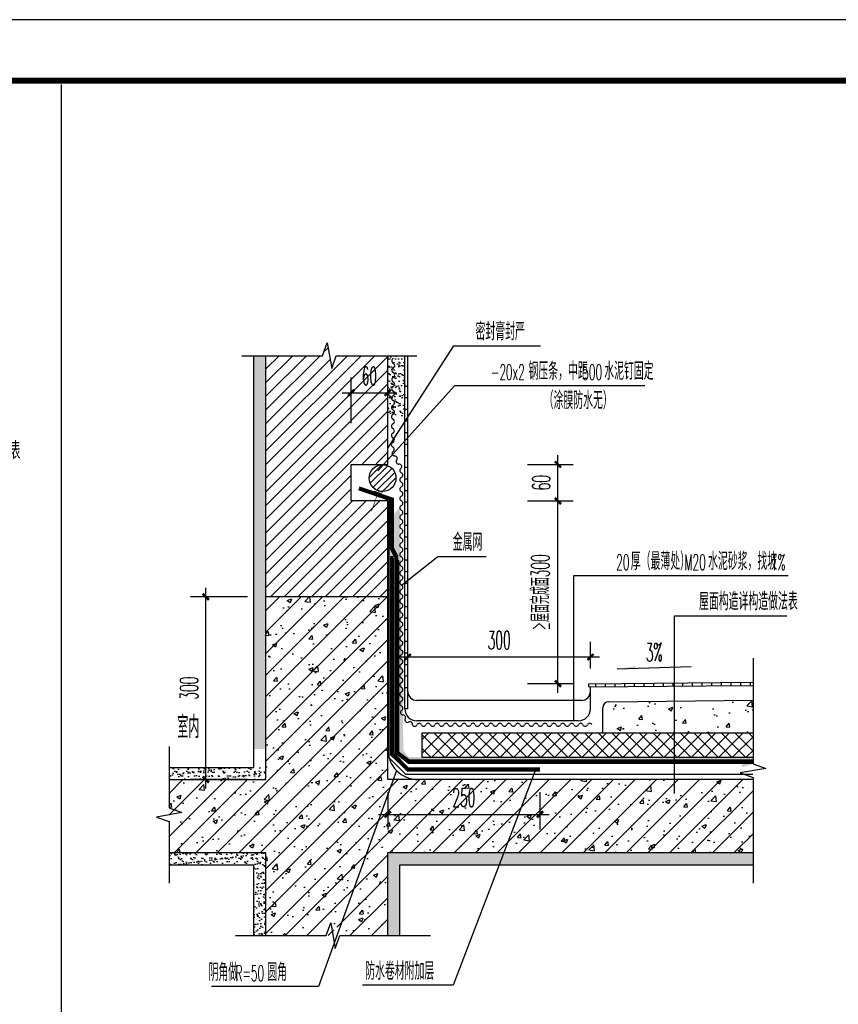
# Model space of a CAD drawing. Extents: x 1779708 to 7299578, y -1121471 to 88434.
# Tile 931 of 1056: x 6941231 to 6942575, y -938890 to -937273. Entities that reach past the tile are written whole.
import ezdxf

# ---------------------------------------------------------------- set-up
doc = ezdxf.new("R2010")
doc.units = 0
doc.header["$LTSCALE"] = 1000
doc.header["$MEASUREMENT"] = 0
doc.linetypes.add('DASH', pattern=[0.35, 0.25, -0.1])
doc.layers.get('0').update_dxf_attribs({"linetype": 'CONTINUOUS'})
doc.layers.get('Defpoints').update_dxf_attribs({"linetype": 'CONTINUOUS'})
for name, color, linetype in [('DIM_LEAD', 3, 'CONTINUOUS'), ('DIM_SYMB', 3, 'CONTINUOUS'), ('PUB_DIM', 3, 'CONTINUOUS'), ('PUB_HATCH', 8, 'CONTINUOUS'), ('PUB_TEXT', 7, 'CONTINUOUS'), ('PUB_TITLE', 4, 'CONTINUOUS'), ('SURFACE', 6, 'CONTINUOUS'), ('WALL', 255, 'CONTINUOUS'), ('可见线', 6, 'CONTINUOUS'), ('水专业', 6, 'CONTINUOUS')]:
    doc.layers.add(name, color=color, linetype=linetype)
doc.styles.add('_TCH_DIM', font='SIMPLEX.shx', dxfattribs={"width": 0.7, "bigfont": 'GBCBIG.shx'})
doc.styles.add('_TCH_DIM_T3', font='SIMPLEX.shx', dxfattribs={"width": 0.494118, "bigfont": 'GBCBIG.shx'})
doc.dimstyles.new('_TCH_ARCH&&10', dxfattribs={"dimtxt": 29.75, "dimasz": 10, "dimexe": 25, "dimexo": 30, "dimgap": 12.625, "dimtad": 1, "dimdec": 0, "dimzin": 0, "dimdsep": 46, "dimtxsty": '_TCH_DIM_T3', "dimblk": 'ARCHTICK', "dimcen": 0.09, "dimdle": 15, "dimclrt": 7, "dimazin": 2, "dimtfac": 1, "dimtdec": 0, "dimtix": 1, "dimtmove": 2, "dimatfit": 3, "dimfxl": 250, "dimtolj": 1, "dimtzin": 0, "dimarcsym": 0})
pattern_1 = [(37.5, (6916063.821, -951806.613), (-0.4000078, 12.235331), [0, -9.652, 0, -10.795, 0, -10.31875]), (7.5, (6916063.821, -951806.613), (11.238082, 17.9206275), [0, -5.207, 0, -8.6995, 0, -3.33375]), (327.5, (6916056.011, -951806.613), (19.7748093, 0.0359296), [0, -3.175, 0, -11.43, 0, -14.9225]), (317.5, (6916056.01, -951806.613), (19.088911, 5.573233), [0, -1.5875, 0, -7.493, 0, -8.5725])]

# ---------------------------------------------------------------- blocks, each defined once
blk = doc.blocks.new('A$C3D8761CE')
at = {"layer": 'PUB_TITLE'}
blk.add_lwpolyline([(0, 0), (84100, 0), (84100, 59400), (0, 59400)], close=True, dxfattribs=at)
at = {"layer": 'PUB_TITLE', "const_width": 100}
blk.add_lwpolyline([(2500, 1000), (83100, 1000), (83100, 58400), (2500, 58400)], close=True, dxfattribs=at)
blk = doc.blocks.new('$LinePat$波浪线')
at = {"color": 0}
for centre, start, end in [((150, -42), 201.67235, 338.32741), ((450, -161), 21.67235, 158.32741)]:
    blk.add_arc(centre, 161, start, end, dxfattribs=at)
blk = doc.blocks.new('_ArchTick')
at = {"color": 0, "linetype": 'ByBlock', "const_width": 0.4}
blk.add_lwpolyline([(-0.5, -0.5), (0.5, 0.5)], dxfattribs=at)
blk = doc.blocks.new('*D2569')
at = {"layer": 'Defpoints', "color": 0, "transparency": 16777216}
for p in [(6941835.3, -938511.3), (6942085.3, -938511.3), (6942085.3, -938578)]:
    blk.add_point(p, dxfattribs=at)
at = {"layer": 'PUB_DIM', "color": 0, "lineweight": -2, "transparency": 16777216}
for p, q in [((6941835.3, -938541.3), (6941835.3, -938603)), ((6942085.3, -938541.3), (6942085.3, -938603)), ((6941820.3, -938578), (6942100.3, -938578))]:
    blk.add_line(p, q, dxfattribs=at)
at = {"layer": 'PUB_DIM', "color": 0, "lineweight": -2, "transparency": 16777216, "xscale": 10, "yscale": 10, "zscale": 10, "rotation": 180}
blk.add_blockref('_ArchTick', (6941835.3, -938578), dxfattribs=at)
at = {"layer": 'PUB_DIM', "color": 0, "lineweight": -2, "transparency": 16777216, "xscale": 10, "yscale": 10, "zscale": 10}
blk.add_blockref('_ArchTick', (6942085.3, -938578), dxfattribs=at)
at = {"layer": 'PUB_DIM', "color": 7, "transparency": 16777216, "insert": (6941960.3, -938550.5), "char_height": 29.75, "attachment_point": 5, "style": '_TCH_DIM_T3'}
blk.add_mtext('\\A1;250', dxfattribs=at)
blk = doc.blocks.new('*D2570')
at = {"layer": 'Defpoints', "color": 0, "transparency": 16777216}
for p in [(6941536.7, -938220.8), (6941635.3, -938220.8), (6941635.3, -938520.8)]:
    blk.add_point(p, dxfattribs=at)
at = {"layer": 'PUB_DIM', "color": 0, "lineweight": -2, "transparency": 16777216}
for p, q in [((6941536.7, -938535.8), (6941536.7, -938205.8)), ((6941605.3, -938220.8), (6941511.7, -938220.8)), ((6941605.3, -938520.8), (6941511.7, -938520.8))]:
    blk.add_line(p, q, dxfattribs=at)
at = {"layer": 'PUB_DIM', "color": 0, "lineweight": -2, "transparency": 16777216, "xscale": 10, "yscale": 10, "zscale": 10}
for p, rotation in [((6941536.7, -938220.8), 90), ((6941536.7, -938520.8), 270)]:
    blk.add_blockref('_ArchTick', p, dxfattribs=dict(at, rotation=rotation))
at = {"layer": 'PUB_DIM', "color": 7, "transparency": 16777216, "insert": (6941509.2, -938370.8), "char_height": 29.75, "attachment_point": 5, "rotation": 90, "style": '_TCH_DIM_T3'}
blk.add_mtext('\\A1;300', dxfattribs=at)
blk = doc.blocks.new('*D2571')
at = {"layer": 'Defpoints', "color": 0, "transparency": 16777216}
for p in [(6941835.3, -937885.6), (6941775.3, -937965.6), (6941835.3, -937965.6)]:
    blk.add_point(p, dxfattribs=at)
at = {"layer": 'PUB_DIM', "color": 0, "lineweight": -2, "transparency": 16777216}
for p, q in [((6941775.3, -937935.6), (6941775.3, -937860.6)), ((6941835.3, -937935.6), (6941835.3, -937860.6)), ((6941760.3, -937885.6), (6941850.3, -937885.6))]:
    blk.add_line(p, q, dxfattribs=at)
at = {"layer": 'PUB_DIM', "color": 0, "lineweight": -2, "transparency": 16777216, "xscale": 10, "yscale": 10, "zscale": 10, "rotation": 180}
blk.add_blockref('_ArchTick', (6941775.3, -937885.6), dxfattribs=at)
at = {"layer": 'PUB_DIM', "color": 0, "lineweight": -2, "transparency": 16777216, "xscale": 10, "yscale": 10, "zscale": 10}
blk.add_blockref('_ArchTick', (6941835.3, -937885.6), dxfattribs=at)
at = {"layer": 'PUB_DIM', "color": 7, "transparency": 16777216, "insert": (6941805.3, -937858.1), "char_height": 29.75, "attachment_point": 5, "style": '_TCH_DIM_T3'}
blk.add_mtext('\\A1;60', dxfattribs=at)
blk = doc.blocks.new('*D2572')
at = {"layer": 'Defpoints', "color": 0, "transparency": 16777216}
for p in [(6942034.9, -938003.3), (6942114.9, -938003.3), (6942034.9, -938063.3)]:
    blk.add_point(p, dxfattribs=at)
at = {"layer": 'PUB_DIM', "color": 0, "lineweight": -2, "transparency": 16777216}
for p, q in [((6942114.9, -938078.3), (6942114.9, -937988.3)), ((6942064.9, -938003.3), (6942139.9, -938003.3)), ((6942064.9, -938063.3), (6942139.9, -938063.3))]:
    blk.add_line(p, q, dxfattribs=at)
at = {"layer": 'PUB_DIM', "color": 0, "lineweight": -2, "transparency": 16777216, "xscale": 10, "yscale": 10, "zscale": 10}
for p, rotation in [((6942114.9, -938003.3), 90), ((6942114.9, -938063.3), 270)]:
    blk.add_blockref('_ArchTick', p, dxfattribs=dict(at, rotation=rotation))
at = {"layer": 'PUB_DIM', "color": 7, "transparency": 16777216, "insert": (6942087.4, -938033.3), "char_height": 29.75, "attachment_point": 5, "rotation": 90, "style": '_TCH_DIM_T3'}
blk.add_mtext('\\A1;60', dxfattribs=at)
blk = doc.blocks.new('*D2573')
at = {"layer": 'Defpoints', "color": 0, "transparency": 16777216}
for p in [(6942034.9, -938063.3), (6942114.9, -938063.3), (6942034.9, -938363.3)]:
    blk.add_point(p, dxfattribs=at)
at = {"layer": 'PUB_DIM', "color": 0, "lineweight": -2, "transparency": 16777216}
for p, q in [((6942064.9, -938063.3), (6942139.9, -938063.3)), ((6942114.9, -938378.3), (6942114.9, -938048.3)), ((6942064.9, -938363.3), (6942139.9, -938363.3))]:
    blk.add_line(p, q, dxfattribs=at)
at = {"layer": 'PUB_DIM', "color": 0, "lineweight": -2, "transparency": 16777216, "xscale": 10, "yscale": 10, "zscale": 10}
for p, rotation in [((6942114.9, -938063.3), 90), ((6942114.9, -938363.3), 270)]:
    blk.add_blockref('_ArchTick', p, dxfattribs=dict(at, rotation=rotation))
at = {"layer": 'PUB_DIM', "color": 7, "transparency": 16777216, "insert": (6942086.1, -938213.3), "char_height": 29.75, "attachment_point": 5, "rotation": 90, "style": '_TCH_DIM_T3'}
blk.add_mtext('\\A1;≥屋面完成面300', dxfattribs=at)
blk = doc.blocks.new('*D2574')
at = {"layer": 'Defpoints', "color": 0, "transparency": 16777216}
for p in [(6942168.3, -938319.5), (6941868.3, -938368.4), (6942168.3, -938368.4)]:
    blk.add_point(p, dxfattribs=at)
at = {"layer": 'PUB_DIM', "color": 0, "lineweight": -2, "transparency": 16777216}
for p, q in [((6941868.3, -938338.4), (6941868.3, -938294.5)), ((6942168.3, -938338.4), (6942168.3, -938294.5)), ((6941853.3, -938319.5), (6942183.3, -938319.5))]:
    blk.add_line(p, q, dxfattribs=at)
at = {"layer": 'PUB_DIM', "color": 0, "lineweight": -2, "transparency": 16777216, "xscale": 10, "yscale": 10, "zscale": 10, "rotation": 180}
blk.add_blockref('_ArchTick', (6941868.3, -938319.5), dxfattribs=at)
at = {"layer": 'PUB_DIM', "color": 0, "lineweight": -2, "transparency": 16777216, "xscale": 10, "yscale": 10, "zscale": 10}
blk.add_blockref('_ArchTick', (6942168.3, -938319.5), dxfattribs=at)
at = {"layer": 'PUB_DIM', "color": 7, "transparency": 16777216, "insert": (6942018.3, -938292), "char_height": 29.75, "attachment_point": 5, "style": '_TCH_DIM_T3'}
blk.add_mtext('\\A1;300', dxfattribs=at)

msp = doc.modelspace()

# ---------------------------------------------------------------- hatches: boundary and pattern name
at = {"layer": 'PUB_DIM'}
msp.add_hatch(color=256, dxfattribs=at).paths.add_polyline_path([(6942212.3, -938339.3), (6942242.3, -938338.4), (6942242.1, -938334.4)])
at = {"layer": 'PUB_HATCH'}
h = msp.add_hatch(dxfattribs=at)
h.set_pattern_fill('ANSI31', color=256, scale=10)
h.set_pattern_definition([(45, (6910471.153, -937849.074), (-11.22532, 11.22532), [])])
edge = h.paths.add_edge_path()
edge.add_line((6941728.2, -937824.8), (6941635.3, -937824.8))
edge.add_line((6941635.3, -937824.8), (6941635.3, -938220.8))
edge.add_line((6941635.3, -938220.8), (6941835.3, -938220.8))
edge.add_line((6941835.3, -938220.8), (6941835.3, -938063.3))
edge.add_line((6941835.3, -938063.3), (6941775.3, -938063.3))
edge.add_line((6941775.3, -938063.3), (6941775.3, -938002.3))
edge.add_line((6941775.3, -938002.3), (6941825.8, -938002.3))
edge.add_arc((6941826.9, -938024.3), 22, 87.199, 92.801, ccw=False)
edge.add_line((6941827.9, -938002.3), (6941835.3, -938002.3))
edge.add_line((6941835.3, -938002.3), (6941835.3, -937824.8))
edge.add_line((6941835.3, -937824.8), (6941750.7, -937824.8))
edge.add_line((6941750.7, -937824.8), (6941743.3, -937845.8))
edge.add_line((6941743.3, -937845.8), (6941735.9, -937803.8))
edge.add_line((6941735.9, -937803.8), (6941728.2, -937824.8))
h = msp.add_hatch(dxfattribs=at)
h.set_pattern_fill('AR-SAND', color=256, scale=5, style=0)
h.set_pattern_definition([(37.5, (6916063.821, -951776.516), (-0.4000078, 12.235331), [0, -9.652, 0, -10.795, 0, -10.31875]), (7.5, (6916063.821, -951776.516), (11.238082, 17.9206275), [0, -5.207, 0, -8.6995, 0, -3.33375]), (327.5, (6916056.011, -951776.516), (19.7748093, 0.0359296), [0, -3.175, 0, -11.43, 0, -14.9225]), (317.5, (6916056.01, -951776.516), (19.088911, 5.573233), [0, -1.5875, 0, -7.493, 0, -8.5725])])
h.paths.add_polyline_path([(6941635.3, -937824.8), (6941615.3, -937824.8), (6941615.3, -938470.7), (6941635.3, -938470.7)])
h = msp.add_hatch(dxfattribs=at)
h.set_pattern_fill('AR-SAND', color=256, scale=5, style=0)
h.set_pattern_definition([(37.5, (6910471.153, -937879.171), (-0.4000078, 12.235331), [0, -9.652, 0, -10.795, 0, -10.31875]), (7.5, (6910471.153, -937879.17), (11.238082, 17.9206275), [0, -5.207, 0, -8.6995, 0, -3.33375]), (327.5, (6910463.343, -937879.171), (19.7748093, 0.0359296), [0, -3.175, 0, -11.43, 0, -14.9225]), (317.5, (6910463.343, -937879.17), (19.088911, 5.573233), [0, -1.5875, 0, -7.493, 0, -8.5725])])
h.paths.add_polyline_path([(6941863.3, -937824.8), (6941835.3, -937824.8), (6941835.3, -937923.2), (6941863.3, -937923.2)])
h = msp.add_hatch(dxfattribs=at)
h.set_pattern_fill('ANSI31', color=256, scale=12, angle=135, style=0)
h.set_pattern_definition([(180, (6924933.834, -939874.751), (-4e-15, -19.05), [])])
h.paths.add_polyline_path([(6941863.3, -937861.5), (6941868.3, -937861.5), (6941868.3, -938374.4), (6941863.3, -938374.4)])
h = msp.add_hatch(dxfattribs=at)
h.set_pattern_fill('ANSI31', color=256, scale=5, style=0)
h.set_pattern_definition([(45, (6924933.834, -939876.1876), (-5.61266, 5.61266), [])])
edge = h.paths.add_edge_path()
edge.add_arc((6941826.9, -938025.7), 22, 180, 540, ccw=False)
h = msp.add_hatch(dxfattribs=at)
h.set_pattern_fill('AR-SAND', color=256, scale=5, style=0)
h.set_pattern_definition([(37.5, (6957777.549, -1363997.275), (-0.40000782, 12.23533093), [0, -9.652, 0, -10.795, 0, -10.31875]), (7.5, (6957777.549, -1363997.275), (11.2380821, 17.9206275), [0, -5.207, 0, -8.6995, 0, -3.33375]), (327.5, (6957769.738, -1363997.275), (19.77480926, 0.03592962), [0, -3.175, 0, -11.43, 0, -14.9225]), (317.5, (6957769.738, -1363997.275), (19.0889113, 5.5732331), [0, -1.5875, 0, -7.493, 0, -8.5725])])
edge = h.paths.add_edge_path()
edge.add_line((6942417, -938493.7), (6942417, -938500.6))
edge.add_line((6942417, -938500.6), (6942435.3, -938495))
edge.add_line((6942435.3, -938495), (6942435.3, -938484.2))
edge.add_line((6942435.3, -938484.2), (6941869.3, -938483.7))
edge.add_line((6941869.3, -938483.7), (6941861, -938472.8))
edge.add_line((6941861, -938472.8), (6941855.1, -938074.6))
edge.add_line((6941855.1, -938074.6), (6941835.3, -938093.4))
edge.add_line((6941835.3, -938093.4), (6941835.3, -938470.8))
edge.add_arc((6941228.2, -939860.5), 1516.5, 64.3258, 66.4041, ccw=False)
edge.add_line((6941885.3, -938493.7), (6942417, -938493.7))
h = msp.add_hatch(dxfattribs=at)
h.set_pattern_fill('钢筋混凝土', color=256, scale=10, style=0)
h.set_pattern_definition([(45, (7043414.067, -1360359.838), (-17.6776695, 17.6776695), []), (50, (7043414.067, -1360359.84), (71.726018, -6.2752135), [7.5, -82.5]), (355, (7043414.07, -1360359.84), (-13.875133, 75.219213), [6, -66]), (100.4514, (7043420.044, -1360360.36), (57.850938, 68.943954), [6.374019, -70.114211]), (46.1842, (7043414.07, -1360339.84), (106.724105, -16.551901), [11.25, -123.75]), (96.6356, (7043422.96, -1360341.22), (93.46627, 97.411787), [9.56103, -105.1713]), (351.1842, (7043414.07, -1360339.84), (93.466195, 97.41186), [9, -99]), (21, (7043424.067, -1360344.84), (59.690705, -40.261889), [7.5, -82.5]), (326, (7043424.07, -1360344.84), (24.331533, 72.515005), [6, -66]), (71.4514, (7043429.04, -1360348.194), (84.022263, 32.25305), [6.374019, -70.114211]), (37.5, (7043414.067, -1360359.838), (1.2159855, 33.2893854), [0, -65.2, 0, -67, 0, -66.25]), (7.5, (7043414.067, -1360359.84), (26.3069537, 39.4411712), [0, -38.2, 0, -63.7, 0, -25.25]), (327.5, (7043391.767, -1360359.838), (53.3822436, -2.2554872), [0, -25, 0, -78, 0, -103.5]), (317.5, (7043381.767, -1360359.84), (58.318617, 10.010498), [0, -32.5, 0, -51.8, 0, -73.5])])
h.paths.add_polyline_path([(6941635.3, -938220.8), (6941835.3, -938220.8), (6941835.3, -938521.3), (6942451.2, -938520.8), (6942414.3, -938530), (6942435.3, -938537.5), (6942435.3, -938640.8), (6941835.3, -938640.8), (6941835.3, -938777.1), (6941756.5, -938777.1), (6941749.1, -938756.1), (6941745.4, -938777.1), (6941635.3, -938777.1), (6941635.3, -938640.8), (6941476.4, -938640.8), (6941476.4, -938589.9), (6941497.4, -938582.5), (6941476.4, -938578.8), (6941476.4, -938520.8), (6941635.3, -938520.8)])
h = msp.add_hatch(dxfattribs=at)
h.set_pattern_fill('ANSI31', color=256, scale=10, angle=45, style=0)
h.set_pattern_definition([(90, (6907268.095, -947444.583), (-15.875, 3e-15), [])])
h.paths.add_polyline_path([(6942435.3, -938366.3), (6942435.3, -938361.2), (6942175.7, -938363.5), (6942175.7, -938368.4), (6942278.2, -938366.9)])
h = msp.add_hatch(dxfattribs=at)
h.set_pattern_fill('混凝土', color=256, scale=10, style=0)
h.set_pattern_definition([(50, (6942118.264, -938484.18), (71.726, -6.275), [7.5, -82.5]), (355, (6942118.264, -938484.18), (-13.875, 75.22), [6, -66]), (100.451, (6942124.24, -938484.7), (57.851, 68.944), [6.374, -70.114]), (46.184, (6942118.264, -938464.18), (106.724, -16.552), [11.25, -123.75]), (96.636, (6942127.16, -938465.56), (93.466, 97.412), [9.56, -105.17]), (351.184, (6942118.26, -938464.18), (93.466, 97.41), [9, -99]), (21, (6942128.264, -938469.18), (59.691, -40.262), [7.5, -82.5]), (326, (6942128.264, -938469.18), (24.332, 72.515), [6, -66]), (71.451, (6942133.24, -938472.536), (84.022, 32.253), [6.374, -70.114]), (37.5, (6942118.264, -938484.18), (1.216, 33.2894), [0, -65.2, 0, -67, 0, -66.25]), (7.5, (6942118.264, -938484.18), (26.307, 39.441), [0, -38.2, 0, -63.7, 0, -25.25]), (327.5, (6942095.964, -938484.18), (53.3822, -2.2555), [0, -25, 0, -78, 0, -103.5]), (317.5, (6942085.964, -938484.18), (58.3186, 10.0105), [0, -32.5, 0, -51.8, 0, -73.5])])
edge = h.paths.add_edge_path()
edge.add_line((6942435.3, -938444.2), (6942435.3, -938390.7))
edge.add_line((6942435.3, -938390.7), (6942208.2, -938393))
edge.add_arc((6942208.3, -938403.1), 10, 90.6406, 179.8612)
edge.add_line((6942198.2, -938403), (6942198.3, -938444.2))
edge.add_line((6942198.3, -938444.2), (6942435.3, -938444.2))
h = msp.add_hatch(dxfattribs=at)
h.set_pattern_fill('ANSI37', color=256, scale=10, style=0)
h.set_pattern_definition([(45, (7333176.784, -889115.92), (-11.22532015, 11.22532015), []), (135, (7333176.784, -889115.92), (-11.22532015, -11.22532015), [])])
h.paths.add_polyline_path([(6942435.3, -938484.2), (6942435.3, -938444.2), (6941891.3, -938444.2), (6941891.3, -938484.2)])
h = msp.add_hatch(dxfattribs=at)
h.set_pattern_fill('AR-SAND', color=256, scale=5, style=0)
h.set_pattern_definition(pattern_1)
h.paths.add_polyline_path([(6941635.3, -938500.8), (6941635.3, -938520.8), (6941476.4, -938520.8), (6941476.4, -938500.8)])
h = msp.add_hatch(dxfattribs=at)
h.set_pattern_fill('AR-SAND', color=256, scale=5, style=0)
h.set_pattern_definition(pattern_1)
h.paths.add_polyline_path([(6941476.4, -938660.8), (6941476.4, -938640.8), (6941635.3, -938640.8), (6941635.3, -938777.1), (6941615.3, -938777.1), (6941615.3, -938660.8)])
h = msp.add_hatch(dxfattribs=at)
h.set_pattern_fill('AR-SAND', color=256, scale=5, style=0)
h.set_pattern_definition(pattern_1)
h.paths.add_polyline_path([(6941855.3, -938777.1), (6941835.3, -938777.1), (6941835.3, -938640.8), (6942435.3, -938640.8), (6942435.3, -938660.8), (6941855.3, -938660.8)])

# ---------------------------------------------------------------- linework, layer by layer
at = {"layer": 'DIM_LEAD'}
for p, q in [((6941835.3, -937976.5), (6941943.9, -937808.4)), ((6941943.9, -937808.4), (6942086.1, -937808.4)), ((6941818.9, -938014), (6941945.4, -937873.5)), ((6941818.9, -938014), (6941945.4, -937873.5)), ((6941945.4, -937873.5), (6942257.6, -937873.5)), ((6941857.4, -938202.1), (6941917.7, -938154.3)), ((6941917.7, -938154.3), (6941996.8, -938154.3)), ((6942140.7, -938424.5), (6942140.7, -938185.7)), ((6942140.7, -938185.7), (6942492.7, -938185.7)), ((6942306, -938543.9), (6942306, -938251.8)), ((6942306, -938251.8), (6942490.8, -938251.8)), ((6941849.9, -938506.1), (6941721.9, -938860.7)), ((6942078.1, -938504.7), (6941943, -938858.8)), ((6941721.9, -938860.7), (6941546, -938860.7)), ((6941943, -938858.8), (6941794.1, -938858.8))]:
    msp.add_line(p, q, dxfattribs=at)
at = {"layer": 'DIM_SYMB'}
for points in [[(6941595.9, -937824.8), (6941728.2, -937824.8), (6941735.9, -937803.8), (6941743.3, -937845.8), (6941750.7, -937824.8), (6941883, -937824.8)], [(6942435.3, -938321.7), (6942435.3, -938495), (6942456.3, -938502.6), (6942414.3, -938510), (6942435.3, -938517.5), (6942435.3, -938690.8)], [(6941476.4, -938466.6), (6941476.4, -938567.4), (6941497.4, -938575), (6941455.4, -938582.5), (6941476.4, -938589.9), (6941476.4, -938690.8)], [(6941585.3, -938777.1), (6941734, -938777.1), (6941741.7, -938756.1), (6941749.1, -938798.1), (6941756.5, -938777.1), (6941905.3, -938777.1)]]:
    msp.add_lwpolyline(points, dxfattribs=at)
at = {"layer": 'PUB_DIM'}
msp.add_lwpolyline([(6942333.8, -938335.7), (6942212.3, -938339.3)], dxfattribs=at)
at = {"layer": 'PUB_HATCH'}
msp.add_line((6941299.2, -937379.1), (6941299.2, -939169.2), dxfattribs=at)
at = {"layer": 'SURFACE'}
for p, q in [((6941615.3, -938500.8), (6941615.3, -937824.8)), ((6941863.3, -938404.5), (6941863.3, -937824.8)), ((6941868.3, -938404.5), (6941868.3, -937824.8)), ((6942165.8, -938363.5), (6942435.3, -938361)), ((6942165.8, -938368.4), (6942165.8, -938363.5)), ((6942165.8, -938368.4), (6942358.2, -938366.9)), ((6942168.3, -938404.5), (6942168.3, -938368.4)), ((6942358.2, -938366.9), (6942435.3, -938366.2)), ((6942153.3, -938391), (6941883.3, -938391)), ((6942188.3, -938444.2), (6942188.3, -938403)), ((6942198.2, -938393), (6942435.3, -938390.5)), ((6941868.3, -938404.5), (6941863.3, -938404.5)), ((6942148.3, -938424.5), (6941883.3, -938424.5)), ((6941476.4, -938500.8), (6941615.3, -938500.8)), ((6941476.4, -938660.8), (6941615.3, -938660.8)), ((6941615.3, -938777.1), (6941615.3, -938660.8)), ((6941855.3, -938660.8), (6942435.3, -938660.8)), ((6941855.3, -938777.1), (6941855.3, -938660.8))]:
    msp.add_line(p, q, dxfattribs=at)
at = {"layer": 'SURFACE', "color": 1}
for p, q in [((6941891.3, -938444.2), (6942435.3, -938444.2)), ((6941891.3, -938444.2), (6941891.3, -938484.2)), ((6941891.3, -938484.2), (6942435.3, -938484.2))]:
    msp.add_line(p, q, dxfattribs=at)
at = {"layer": 'SURFACE', "linetype": 'DASH', "ltscale": 0.05, "const_width": 1}
msp.add_lwpolyline([(6941820.3, -938046.9), (6941808.8, -938079.9)], dxfattribs=at)
at = {"layer": 'SURFACE', "color": 1, "const_width": 2}
msp.add_lwpolyline([(6941825.9, -938052), (6941812.7, -938047.4)], dxfattribs=at)
at = {"layer": 'SURFACE', "const_width": 1}
msp.add_lwpolyline([(6941826.9, -938049.2), (6941813.7, -938044.6)], dxfattribs=at)
at = {"layer": 'SURFACE', "color": 1}
msp.add_circle((6941826.9, -938025.7), 22, dxfattribs=at)
at = {"layer": 'SURFACE'}
for centre, radius, start, end in [((6941883.3, -938376), 15, 180, 270), ((6942153.3, -938376), 15, 270, 0), ((6942198.3, -938403), 10, 90.4694, 180.0324), ((6941883.3, -938404.5), 20, 180, 270), ((6942148.3, -938404.5), 20, 270, 0.0324), ((6941885.3, -938470.8), 50, 179.9926, 269.9972)]:
    msp.add_arc(centre, radius, start, end, dxfattribs=at)
at = {"layer": 'WALL'}
for p, q in [((6941635.3, -938520.8), (6941635.3, -937824.8)), ((6941835.3, -938220.8), (6941635.3, -938220.8)), ((6941476.4, -938520.8), (6941635.3, -938520.8)), ((6941476.4, -938640.8), (6941635.3, -938640.8)), ((6941635.3, -938777.1), (6941635.3, -938640.8)), ((6941835.3, -938777.1), (6941835.3, -938640.8)), ((6941835.3, -938640.8), (6942435.3, -938640.8))]:
    msp.add_line(p, q, dxfattribs=at)
msp.add_lwpolyline([(6942435.3, -938520.8), (6941835.3, -938520.8), (6941835.3, -938063.3), (6941775.3, -938063.3), (6941775.3, -938003.3), (6941835.3, -938003.3), (6941835.3, -937824.8)], dxfattribs=at)
at = {"layer": '水专业', "linetype": 'DASH', "ltscale": 0.2}
for points, const_width in [([(6941850.3, -938156.5), (6941842.2, -938141.3), (6941842.2, -938061.3), (6941788.2, -938042.8)], 5), ([(6941837.3, -938063.3), (6941837.3, -938484.7), (6941864.7, -938512.1), (6942435.3, -938512.1)], 2), ([(6941842.2, -938153.5), (6941842.2, -938478.3), (6941868.1, -938504.1), (6942085.3, -938504.1)], 5), ([(6941850.3, -938156.5), (6941850.3, -938476.2), (6941870.3, -938491.2), (6942435.3, -938491.2)], 5)]:
    msp.add_lwpolyline(points, dxfattribs=dict(at, const_width=const_width))
at = {"layer": '水专业'}
for points in [[(6941848.1, -938157.7), (6941839.7, -938141.9), (6941839.7, -938063.1), (6941787.4, -938045.2)], [(6941852.5, -938155.3), (6941844.7, -938140.6), (6941844.7, -938059.5), (6941789, -938040.4)], [(6941839.7, -938155.1), (6941839.7, -938480.1), (6941867.7, -938506.6), (6942085.3, -938506.6)], [(6941844.7, -938157.5), (6941844.7, -938477.2), (6941869.1, -938501.6), (6942085.3, -938501.6)], [(6941847.8, -938152.6), (6941847.8, -938477.2), (6941869.3, -938493.7), (6942435.3, -938493.7)], [(6941852.8, -938160.5), (6941852.8, -938475.2), (6941871.3, -938488.7), (6942435.3, -938488.7)], [(6941839.7, -938241.6), (6941839.7, -938479.3), (6941867, -938506.6), (6942085.3, -938506.6)]]:
    msp.add_lwpolyline(points, dxfattribs=at)

# ---------------------------------------------------------------- block references
at = {"layer": 'SURFACE', "yscale": 0.02455774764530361, "zscale": 0.02455774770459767}
for p, xscale, rotation in [((6941846.9, -937829.3), 0.02552970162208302, 269.6467021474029), ((6941846.9, -937844.6), 0.02552970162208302, 269.6467021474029), ((6941846.8, -937859.9), 0.02552970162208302, 269.6467021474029), ((6941846.7, -937875.2), 0.02552970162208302, 269.6467021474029), ((6941846.6, -937890.5), 0.02552970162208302, 269.6467021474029), ((6941846.5, -937905.9), 0.02552970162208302, 269.6467021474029), ((6941846.4, -937921.2), 0.02552970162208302, 269.6467021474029), ((6941846.3, -937936.5), 0.02552970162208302, 269.6467021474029), ((6941846.3, -937951.8), 0.02552970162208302, 269.6467021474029), ((6941846.2, -937967.1), 0.02552970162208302, 269.6467021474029), ((6941845.7, -937981.4), 0.02552970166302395, 295.3000865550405), ((6941852.1, -937995), 0.02552970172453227, 299.9308840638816), ((6941860.1, -938009.5), 0.02552970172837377, 270), ((6941860.1, -938024.9), 0.02552970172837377, 270), ((6941860.1, -938040.2), 0.02552970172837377, 270), ((6941860.1, -938055.5), 0.02552970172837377, 270), ((6941860.1, -938070.8), 0.02552970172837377, 270), ((6941860.1, -938086.1), 0.02552970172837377, 270), ((6941860.1, -938101.5), 0.02552970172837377, 270), ((6941860.1, -938116.8), 0.02552970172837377, 270), ((6941860.1, -938132.1), 0.02552970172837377, 270), ((6941860.1, -938147.3), 0.02552970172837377, 270), ((6941860.1, -938162.6), 0.02552970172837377, 270), ((6941860.1, -938177.9), 0.02552970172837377, 270), ((6941860.1, -938193.3), 0.02552970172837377, 270), ((6941860.1, -938208.6), 0.02552970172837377, 270), ((6941860.1, -938223.9), 0.02552970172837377, 270), ((6941860.1, -938239.2), 0.02552970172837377, 270), ((6941860.1, -938254.5), 0.02552970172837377, 270), ((6941860.1, -938269.9), 0.02552970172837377, 270), ((6941860.1, -938285.2), 0.02552970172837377, 270), ((6941860.1, -938300.5), 0.02552970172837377, 270), ((6941860.1, -938315.8), 0.02552970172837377, 270), ((6941860.1, -938331.1), 0.02552970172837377, 270), ((6941860.1, -938346.4), 0.02552970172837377, 270), ((6941860.1, -938361.8), 0.02552970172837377, 270), ((6941860.1, -938377.1), 0.02552970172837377, 270), ((6941860.1, -938392.4), 0.02552970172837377, 270), ((6941859.9, -938406.8), 0.02552970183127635, 292.6006996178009), ((6941865, -938419.8), 0.02552970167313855, 323.993537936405)]:
    msp.add_blockref('$LinePat$波浪线', p, dxfattribs=dict(at, xscale=xscale, rotation=rotation))
at = {"layer": 'SURFACE', "xscale": 0.02456595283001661, "yscale": 0.02455774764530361, "zscale": 0.02455774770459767}
for p in [(6941875.9, -938428.4), (6941890.6, -938428.4), (6941905.4, -938428.4), (6941920.1, -938428.4), (6941934.8, -938428.4), (6941949.6, -938428.4), (6941964.3, -938428.4), (6941979.1, -938428.4), (6941993.8, -938428.4), (6942008.5, -938428.4), (6942023.3, -938428.4), (6942038, -938428.4), (6942052.7, -938428.4), (6942067.5, -938428.4), (6942082.2, -938428.4), (6942097, -938428.4), (6942111.7, -938428.4), (6942126.4, -938428.4), (6942141.2, -938428.4), (6942155.9, -938428.4)]:
    msp.add_blockref('$LinePat$波浪线', p, dxfattribs=at)
at = {"layer": '可见线', "xscale": 0.1000000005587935, "yscale": 0.1000000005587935, "zscale": 0.1000000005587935}
msp.add_blockref('A$C3D8761CE', (6938569.2, -943212.9), dxfattribs=at)

# ---------------------------------------------------------------- texts
at = {"layer": 'PUB_TEXT', "style": '_TCH_DIM'}
for s, height, width, p in [('密封膏封严', 28.94, 0.7, (6941979.5, -937799.4)), ('钢压条，中距', 28.94, 0.7, (6942066.5, -937864.5)), ('水泥钉固定', 28.94, 0.7, (6942190.9, -937864.5)), ('-20x2', 25.5, 0.494118, (6942004.7, -937864.5)), ('500', 25.5, 0.494118, (6942154.9, -937864.5)), ('（涂膜防水无）', 28.94, 0.7, (6942091.4, -937912.5)), ('屋面构造详构造做法表', 28.94, 0.7, (6941070.1, -937995.1)), ('金属网', 28.94, 0.7, (6941942.1, -938145.3)), ('厚（最薄处）', 28.94, 0.7, (6942234.5, -938176.7)), ('水泥砂浆，找坡', 28.94, 0.7, (6942361.3, -938176.7)), ('20', 25.5, 0.494118, (6942210.5, -938176.7)), ('M20', 25.5, 0.494118, (6942322.9, -938176.7)), ('1%', 25.5, 0.494118, (6942464.6, -938176.7)), ('屋面构造详构造做法表', 28.94, 0.7, (6942346.6, -938242.8)), ('室内', 36.17, 0.7, (6941489.6, -938452.7)), ('阴角做', 28.94, 0.7, (6941541.1, -938851.7)), ('圆角', 28.94, 0.7, (6941637.5, -938851.7)), ('防水卷材附加层', 28.94, 0.7, (6941798.3, -938849.8)), ('R=50', 25.5, 0.494118, (6941585.3, -938851.7))]:
    msp.add_text(s, height=height, dxfattribs=dict(at, width=width)).set_placement(p)
at = {"layer": 'PUB_TEXT', "color": 7, "style": '_TCH_DIM', "width": 0.494118}
msp.add_text('3%', height=29.75, rotation=1.6669, dxfattribs=at).set_placement((6942259.4, -938326.9))

# ---------------------------------------------------------------- dimensions: what is measured, and where the dimension line sits
at = {"layer": 'PUB_DIM'}
for p1, p2, distance, picture, middle in [((6941775.3, -937965.6), (6941835.3, -937965.6), 80, '*D2571', (6941805.3, -937858.1)), ((6942034.9, -938063.3), (6942034.9, -938003.3), -80, '*D2572', (6942087.4, -938033.3)), ((6941635.3, -938520.8), (6941635.3, -938220.8), 98.5, '*D2570', (6941509.2, -938370.8)), ((6941868.3, -938368.4), (6942168.3, -938368.4), 49, '*D2574', (6942018.3, -938292)), ((6941835.3, -938511.3), (6942085.3, -938511.3), -66.7, '*D2569', (6941960.3, -938550.5))]:
    dim = msp.add_aligned_dim(p1=p1, p2=p2, distance=distance, dimstyle='_TCH_ARCH&&10', dxfattribs=at)
    dim.commit()
    dim.dimension.update_dxf_attribs({"geometry": picture, "text_midpoint": middle})
dim = msp.add_aligned_dim(p1=(6942034.9, -938363.3), p2=(6942034.9, -938063.3), distance=-80, text='≥屋面完成面300', dimstyle='_TCH_ARCH&&10', dxfattribs=at)
dim.commit()
dim.dimension.update_dxf_attribs({"geometry": '*D2573', "text_midpoint": (6942086.1, -938213.3)})

doc.saveas('drawing.dxf')
